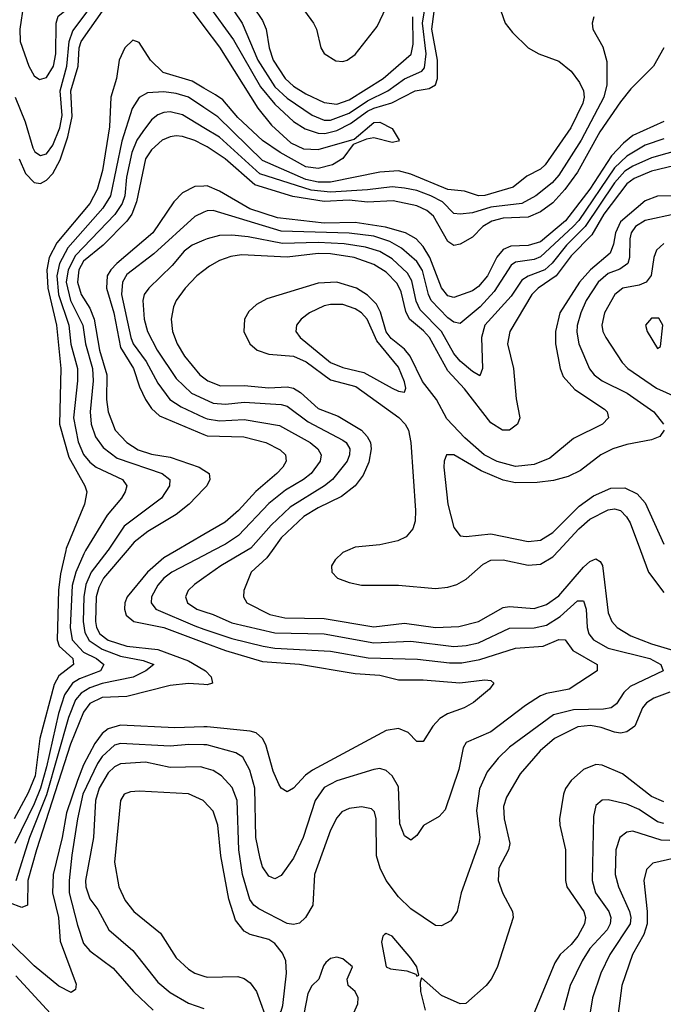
# Model space of a CAD drawing. Header units: inches. Extents: x 990535 to 1117859, y 769386 to 892122.
# Tile 347 of 656: x 1069403 to 1071488, y 798529 to 801721. Entities that reach past the tile are written whole.
import ezdxf

# ---------------------------------------------------------------- set-up
doc = ezdxf.new("R2010")
doc.units = ezdxf.units.IN
doc.header["$MEASUREMENT"] = 0
for name, color, linetype in [('B0769', 7, 'Continuous'), ('B0779', 7, 'Continuous'), ('B0860', 7, 'Continuous'), ('B0870', 7, 'Continuous')]:
    doc.layers.add(name, color=color, linetype=linetype)

msp = doc.modelspace()

# ---------------------------------------------------------------- linework, layer by layer
at = {"layer": 'B0769', "color": 5}
for points, elevation in [([(1069552.7, 800000), (1069535.4, 799924.6), (1069529, 799871), (1069524.3, 799710), (1069530.7, 799690), (1069574.7, 799650), (1069577.7, 799630), (1069530, 799594.1), (1069514.9, 799565.1), (1069468.3, 799390), (1069453.5, 799270), (1069430, 799214.9), (1069384.5, 799130)], 2520), ([(1069616.5, 800000), (1069610.3, 799989.7), (1069585, 799930), (1069573.4, 799886.6), (1069566.4, 799750), (1069573.4, 799710), (1069610, 799670.8), (1069651.7, 799650), (1069675.3, 799630), (1069673.8, 799626.2), (1069665.2, 799610), (1069596.4, 799583.6), (1069574.4, 799570), (1069547.7, 799532.3), (1069528.1, 799471.9), (1069490, 799299.1), (1069470, 799229.9), (1069450, 799179), (1069387.6, 799050)], 2540), ([(1069689, 800000), (1069634.1, 799930), (1069617.6, 799890), (1069610.8, 799850), (1069608.4, 799770), (1069613.7, 799733.7), (1069627.8, 799707.8), (1069670, 799680.4), (1069730, 799657.8), (1069803, 799643), (1069838, 799630), (1069812, 799610), (1069770.4, 799589.6), (1069670, 799568.9), (1069630, 799554.7), (1069602.1, 799537.9), (1069583.8, 799516.2), (1069561.2, 799458.8), (1069490, 799207.6), (1069435, 799070), (1069390, 798929.5)], 2560), ([(1069751, 800000), (1069674.7, 799910), (1069659.6, 799880.4), (1069650.6, 799850), (1069648.3, 799770), (1069652, 799750), (1069662.1, 799730), (1069689.1, 799709.1), (1069750, 799690), (1069850, 799679.1), (1069950, 799642.8), (1070000, 799613)], 2580), ([(1069911.2, 800000), (1069870, 799975.9), (1069816.8, 799930), (1069751.2, 799850), (1069743.4, 799830), (1069742.1, 799810), (1069748.1, 799790), (1069772.3, 799770), (1069869.9, 799750.1), (1070000, 799702.1)], 2620), ([(1070000, 799984.2), (1069896.4, 799930), (1069870.1, 799910), (1069850, 799887.9), (1069829.7, 799850), (1069828.6, 799830), (1069844.4, 799810), (1069970, 799755.5), (1070000, 799745.2)], 2640), ([(1070000, 799911.5), (1069969.4, 799890), (1069948.8, 799870), (1069940.5, 799850), (1069946.6, 799830), (1069976.9, 799810), (1070000, 799802.4)], 2660), ([(1070000, 799565.6), (1069950, 799568.4), (1069890, 799561.9), (1069750, 799526.2), (1069670, 799523), (1069630, 799503.9), (1069610, 799475.8), (1069567.7, 799372.4), (1069457.2, 799030), (1069428.8, 798930), (1069428, 798850), (1069410, 798842.5), (1069370, 798857.8)], 2580), ([(1070000, 799427.8), (1069905.5, 799425.5), (1069730, 799433.4), (1069690, 799421.8), (1069670, 799406.4), (1069646, 799374), (1069610, 799304.9), (1069590, 799254), (1069554.5, 799150), (1069540.4, 799070), (1069511.1, 798950), (1069509.3, 798890), (1069528.7, 798810), (1069533.7, 798733.7), (1069586, 798594), (1069583.4, 798576.6), (1069570, 798566.9), (1069530, 798587.9), (1069450, 798653), (1069370, 798732.1)], 2620), ([(1070000, 799370.2), (1069951.4, 799371.4), (1069890, 799365.7), (1069730, 799374.7), (1069710, 799368.4), (1069670, 799331.8), (1069655.2, 799310), (1069607.5, 799210), (1069589.8, 799130), (1069572, 799012), (1069562.7, 798930), (1069563.7, 798890), (1069590, 798784.9), (1069610, 798725.7), (1069630, 798701.9), (1069706.2, 798646.2), (1069771.2, 798570), (1069835.7, 798510)], 2640), ([(1070000, 799295.9), (1069990, 799298.8), (1069890, 799296.4), (1069810, 799314.1), (1069730, 799308.1), (1069710, 799298.7), (1069690, 799279.5), (1069660.6, 799230), (1069648.1, 799190), (1069641.6, 799070), (1069616.1, 798930), (1069617.1, 798910), (1069630, 798870.2), (1069656.1, 798836.1), (1069691.4, 798770), (1069770, 798703.2), (1069850, 798600.4), (1069890, 798567.2), (1069950, 798532.4), (1070000, 798514.9)], 2660), ([(1070000, 799187.4), (1069997.7, 799190), (1069950, 799211.3), (1069790, 799220.2), (1069762.1, 799217.9), (1069741.3, 799210), (1069729.2, 799190), (1069710.6, 798990), (1069724.5, 798910), (1069744.8, 798864.8), (1069772.4, 798830), (1069859, 798759), (1069910, 798679.7), (1069950, 798642.3), (1069970.3, 798630), (1070000, 798620)], 2680), ([(1069539.2, 798459.2), (1069390, 798621.1)], 2640)]:
    msp.add_lwpolyline(points, dxfattribs=dict(at, elevation=elevation))
at = {"layer": 'B0779', "color": 5}
for points, elevation in [([(1070030.1, 800000), (1070000, 799984.2)], 2640), ([(1070139.1, 800000), (1070054.6, 799950), (1070000, 799911.5)], 2660), ([(1070220.9, 800000), (1070204, 799976), (1070153.4, 799930), (1070129.1, 799870), (1070127.9, 799850), (1070138.5, 799830), (1070212.9, 799792.9), (1070262, 799782), (1070390, 799779.6), (1070550, 799753), (1070650, 799764.2), (1070750, 799750.9), (1070826, 799754), (1070890, 799770.1), (1070970, 799815.3), (1070990, 799818.4), (1071070, 799812.4), (1071110, 799824.4), (1071150, 799852.7), (1071230, 799946.1), (1071250, 799963.8), (1071270, 799973.2), (1071284.2, 799964.2), (1071291.4, 799951.4), (1071310, 799797.6), (1071321.2, 799770), (1071338.8, 799750), (1071383.3, 799723.3), (1071450, 799697.3), (1071530, 799674.1)], 2680), ([(1070465.5, 800000), (1070450, 799993), (1070425.4, 799970), (1070413.4, 799950), (1070413.8, 799930), (1070433.1, 799910), (1070470, 799895.8), (1070510, 799887.7), (1070630, 799887.4), (1070750, 799876.5), (1070790, 799880.7), (1070819.3, 799890), (1070850, 799907.1), (1070904.3, 799955.7), (1070930, 799968.8), (1070970, 799969.7), (1071050, 799952.3), (1071090, 799955.6), (1071130, 799979), (1071149.5, 800000)], 2720), ([(1071414.8, 800000), (1071440.8, 799930), (1071490, 799864.2)], 2720), ([(1070000, 799802.4), (1070030, 799792.5), (1070090, 799765.1), (1070230, 799733.1), (1070390, 799730.3), (1070550, 799700.6), (1070670, 799706.2), (1070810, 799689), (1070850, 799691.5), (1070890, 799700.6), (1070990, 799748), (1071070, 799749.2), (1071110, 799757.6), (1071154.1, 799785.9), (1071210, 799837.1), (1071230, 799837.1), (1071238.8, 799810), (1071241.2, 799750), (1071247.2, 799730), (1071262.1, 799710), (1071310, 799683.9), (1071444.7, 799650), (1071480.6, 799630), (1071487.9, 799610), (1071381.3, 799558.8), (1071360.7, 799539.3), (1071337.2, 799502.8), (1071319.6, 799490), (1071294.7, 799485.3), (1071196.9, 799483.2), (1071132.7, 799467.3), (1070990, 799362.3), (1070953.1, 799326.9), (1070917.9, 799282.1), (1070892.8, 799227.2), (1070882.8, 799157.2), (1070893.5, 799070), (1070891, 799050), (1070833.2, 798890), (1070820.3, 798830), (1070800.4, 798799.6), (1070770, 798782.7), (1070750, 798784.7), (1070670, 798837.9), (1070630, 798877), (1070590.6, 798930.6), (1070570.8, 798970), (1070558.9, 799010), (1070558.3, 799130), (1070552.9, 799152.9), (1070542.9, 799162.9), (1070510, 799169.3), (1070470, 799164), (1070447, 799153), (1070430, 799133.8), (1070410, 799093.5), (1070358.6, 798950), (1070352.6, 798850), (1070328.7, 798810), (1070310, 798792), (1070290, 798787), (1070270, 798790.4), (1070178, 798838), (1070161.6, 798850), (1070148.5, 798868.5), (1070124.9, 798950), (1070112.5, 799030), (1070108, 799190), (1070091.7, 799231.7), (1070056.8, 799270), (1070030, 799286.9), (1070000, 799295.9)], 2660), ([(1070000, 799745.2), (1070090, 799714.4), (1070191.3, 799690), (1070230, 799683.7), (1070410, 799673.2), (1070531.9, 799651.9), (1070691.9, 799648.1), (1070795.8, 799635.8), (1070836.1, 799636.1), (1070893.5, 799646.5), (1071010, 799683.4), (1071099.6, 799690), (1071150, 799711.4), (1071170, 799710.1), (1071195.7, 799675.7), (1071274, 799630), (1071273.8, 799610), (1071183.6, 799550), (1071110, 799536.6), (1071090, 799528.3), (1071042.2, 799497.8), (1070930, 799412.1), (1070850, 799377.2), (1070839.4, 799360.6), (1070825.5, 799290), (1070781.1, 799158.9), (1070762.6, 799137.5), (1070711.1, 799108.9), (1070690, 799075.6), (1070670, 799060.5), (1070650, 799074.7), (1070634.2, 799114.2), (1070630, 799233.7), (1070610, 799269), (1070590, 799287), (1070570, 799293.7), (1070550, 799289.8), (1070430, 799253.4), (1070390, 799232), (1070359.9, 799190), (1070321, 799070), (1070290, 799002.9), (1070250, 798946.9), (1070230, 798935.8), (1070210, 798944), (1070190, 798974.7), (1070181.9, 799001.9), (1070168, 799070), (1070164.9, 799230), (1070148.3, 799288.3), (1070126.1, 799330), (1070103.6, 799343.6), (1070009.3, 799370), (1070000, 799370.2)], 2640), ([(1070000, 799702.1), (1070070, 799676.3), (1070190, 799639.9), (1070310, 799632), (1070490, 799601.3), (1070570, 799595.9), (1070630, 799581), (1070710, 799580.5), (1070828.8, 799571.2), (1070910, 799580.5), (1070930, 799578.3), (1070939.5, 799570), (1070925.5, 799550), (1070873, 799507), (1070843.2, 799490), (1070789, 799471), (1070764.8, 799455.2), (1070741.4, 799430), (1070710, 799381.1), (1070690, 799380.4), (1070661.3, 799410), (1070630, 799423.4), (1070590, 799416.3), (1070351.9, 799288.1), (1070328.6, 799271.4), (1070290, 799229.8), (1070270, 799218), (1070250, 799229.7), (1070242.4, 799242.4), (1070224.3, 799284.3), (1070200.5, 799370), (1070190, 799390.5), (1070168.6, 799408.6), (1070150, 799414.1), (1070010, 799428), (1070000, 799427.8)], 2620), ([(1070000, 799613), (1070005.1, 799610), (1070023.3, 799590), (1070027.2, 799570), (1070010, 799565), (1070000, 799565.6)], 2580), ([(1071510, 799540.6), (1071458.2, 799521.8), (1071433.6, 799506.4), (1071420.5, 799490), (1071396.6, 799430), (1071370, 799411.9), (1071350, 799408.2), (1071330, 799411), (1071286.6, 799426.6), (1071252.8, 799432.8), (1071211.7, 799428.3), (1071136, 799390), (1071088.9, 799350), (1071024.1, 799275.9), (1070980.1, 799199.9), (1070970.6, 799170), (1070972.6, 799130), (1070991.5, 799050), (1070987.1, 799030), (1070955.3, 798970), (1070953.3, 798930), (1070968.1, 798888.1), (1070999.8, 798830), (1071002, 798810), (1070950, 798648), (1070930.9, 798610), (1070914, 798590), (1070848.2, 798531.8), (1070830, 798529.8), (1070770, 798557.1), (1070705.2, 798614.8), (1070700.7, 798599.3), (1070701.4, 798570), (1070716.4, 798510)], 2680), ([(1071490, 799185.4), (1071450, 799202.6), (1071356.2, 799276.2), (1071290, 799304), (1071270, 799305.9), (1071230, 799289.9), (1071190, 799253.9), (1071171.3, 799228.7), (1071164.5, 799210), (1071152.5, 799130), (1071152.8, 799110), (1071171.9, 799030), (1071171.9, 798930), (1071176.1, 798910), (1071230.5, 798830), (1071236.5, 798810), (1071233.3, 798790), (1071212, 798750), (1071190, 798722.3), (1071154.6, 798690), (1071136.9, 798663.1), (1071066.4, 798493.6)], 2720), ([(1070000, 798620), (1070010, 798616.6), (1070110, 798618.9), (1070130, 798612.2), (1070150, 798598.5), (1070170.1, 798570), (1070210, 798460.4), (1070230, 798473), (1070250, 798506.4), (1070255.4, 798524.6), (1070267.6, 798630), (1070265.2, 798670), (1070254.9, 798694.9), (1070230, 798725.5), (1070210, 798739.1), (1070150, 798755.2), (1070130, 798765.6), (1070101.8, 798801.8), (1070080.5, 798870), (1070054.3, 799010), (1070044.4, 799110), (1070030, 799154.4), (1070000, 799187.4)], 2680), ([(1071490, 799115.3), (1071470, 799120.6), (1071410, 799160.8), (1071370, 799177.5), (1071310, 799191.2), (1071290, 799190.6), (1071270, 799173.3), (1071261.9, 799138.1), (1071257.7, 798930), (1071268.5, 798890), (1071312.3, 798830), (1071318.2, 798810), (1071316.7, 798790), (1071306.9, 798770), (1071250.5, 798710), (1071225.4, 798670), (1071187, 798590), (1071165.5, 798510)], 2740), ([(1071510, 799060.1), (1071481.5, 799061.4), (1071390, 799089.9), (1071370, 799087), (1071347.8, 799070), (1071334.6, 799030), (1071331.9, 798950), (1071343, 798910), (1071378.6, 798830), (1071382.8, 798810), (1071380.6, 798790), (1071315.3, 798690), (1071285.6, 798630), (1071258.8, 798550), (1071249.2, 798490)], 2760), ([(1071550, 799007.9), (1071454, 798986), (1071434, 798966), (1071425.4, 798930), (1071436.5, 798830), (1071436, 798790), (1071424.8, 798755.2), (1071388.2, 798690), (1071354.4, 798590), (1071340.7, 798490)], 2780), ([(1070462.9, 798450), (1070498.2, 798530), (1070499.7, 798550), (1070490.4, 798570.4), (1070466.9, 798590), (1070464, 798610), (1070480.9, 798650), (1070450, 798676.2), (1070430, 798682), (1070410, 798677), (1070395.2, 798664.8), (1070386.9, 798653.1), (1070372.6, 798610), (1070350, 798588.2), (1070336.3, 798563.7), (1070323.6, 798496.4)], 2680)]:
    msp.add_lwpolyline(points, dxfattribs=dict(at, elevation=elevation))
at = {"layer": 'B0779', "color": 5, "elevation": 2680}
msp.add_lwpolyline([(1070590, 798758.4), (1070584.6, 798755.4), (1070579.1, 798750), (1070575.8, 798730), (1070590.4, 798650), (1070604, 798644), (1070657.1, 798637.1), (1070686.7, 798626.7), (1070690, 798620.5), (1070696.6, 798623.4), (1070689.7, 798650), (1070670, 798678.5), (1070610, 798749.5)], close=True, dxfattribs=at)
at = {"layer": 'B0860', "color": 5}
for points, elevation in [([(1069357.1, 801950), (1069415.5, 801770), (1069403.4, 801690), (1069404.2, 801650), (1069432.7, 801570), (1069450, 801538.5), (1069466.6, 801526.6), (1069490, 801533.8), (1069512.8, 801570), (1069519.8, 801610), (1069521.2, 801710), (1069527.3, 801732.7), (1069590, 801781.6), (1069700.5, 801899.5), (1069770, 801955.6), (1069790, 801966.3), (1069810, 801963.9), (1069848, 801948), (1069870, 801948.9), (1070000, 802009.9)], 2560), ([(1069388.4, 801470), (1069420.2, 801390), (1069445.1, 801305.1), (1069452.1, 801292.1), (1069470, 801280.6), (1069490, 801286.4), (1069510, 801314.5), (1069532.6, 801370), (1069540.1, 801410), (1069533.6, 801490), (1069555.6, 801570), (1069563.1, 801650), (1069574.8, 801685.2), (1069703.5, 801856.5), (1069730, 801877.2), (1069790, 801911), (1069873.6, 801906.3), (1069970, 801932.7), (1069985.9, 801925.9), (1069989.1, 801909.1), (1069979.8, 801850), (1069988.6, 801810), (1070000, 801790.6)], 2540), ([(1069401, 801270), (1069422, 801222), (1069450, 801192.6), (1069470, 801189.4), (1069490, 801200.1), (1069510, 801222.6), (1069533.6, 801266.4), (1069558.8, 801341.2), (1069573, 801407), (1069569.1, 801490), (1069592.4, 801570), (1069595.5, 801630), (1069601.7, 801650), (1069727.1, 801830), (1069758.4, 801850), (1069810, 801869.3), (1069850, 801865.2), (1069906.5, 801846.5), (1069939.5, 801779.5), (1070000, 801698.8)], 2520), ([(1070000, 801499.2), (1069961.3, 801521.3), (1069868.1, 801550), (1069826.8, 801590), (1069790, 801647.2), (1069770, 801655), (1069743.5, 801630), (1069725.2, 801590), (1069716.3, 801530), (1069698.3, 801470), (1069693.7, 801373.7), (1069671.4, 801231.4), (1069654.3, 801170), (1069630, 801125.1), (1069522.8, 800997.2), (1069498.7, 800950), (1069490.4, 800910), (1069493.7, 800850), (1069521.8, 800730), (1069536.3, 800590), (1069532.3, 800410), (1069562.2, 800302.2), (1069613.6, 800210), (1069620.5, 800190), (1069613.3, 800150), (1069554, 800006), (1069552.7, 800000)], 2520), ([(1070000, 801435.8), (1069950, 801469.4), (1069910, 801481.4), (1069870, 801486.7), (1069816.6, 801483.4), (1069790, 801468.1), (1069767.6, 801432.4), (1069733.5, 801326.5), (1069696.7, 801150), (1069672.1, 801110), (1069559, 800981), (1069531.7, 800930), (1069522.7, 800890), (1069528.5, 800830), (1069562.4, 800730), (1069568.5, 800668.5), (1069590.6, 800590), (1069590.3, 800550), (1069577.1, 800430), (1069591.9, 800351.9), (1069610, 800310.7), (1069630, 800286.3), (1069650.7, 800270), (1069736, 800230), (1069750.1, 800210), (1069745.1, 800190), (1069733.1, 800170), (1069686, 800114.1), (1069616.5, 800000)], 2540), ([(1070000, 801370.2), (1069930, 801412.4), (1069890, 801421.9), (1069870, 801420.4), (1069850, 801412.6), (1069830, 801396.1), (1069801.4, 801358.6), (1069782.6, 801330), (1069766.4, 801290), (1069749.4, 801210), (1069743.5, 801150), (1069735.1, 801124.9), (1069711.1, 801088.9), (1069583.8, 800956.2), (1069559.9, 800910), (1069554, 800870), (1069568, 800810), (1069608, 800730), (1069615.9, 800670), (1069639, 800590), (1069641, 800550), (1069631.2, 800450), (1069634.8, 800410), (1069648.2, 800368.2), (1069673.5, 800333.5), (1069718.9, 800298.9), (1069864.2, 800250), (1069889.4, 800230), (1069888.7, 800210), (1069862.6, 800170), (1069741.2, 800078.8), (1069690, 800001.3), (1069689, 800000)], 2560), ([(1070000, 801314), (1069970, 801328.7), (1069930, 801342.2), (1069910, 801344.2), (1069890, 801341.5), (1069864.7, 801330), (1069830, 801299.4), (1069810.3, 801269.7), (1069781.6, 801130), (1069766.4, 801090), (1069750, 801067.4), (1069673.3, 800990), (1069610, 800937.9), (1069594.8, 800910), (1069590.7, 800870), (1069602.2, 800830), (1069630, 800785.2), (1069644.6, 800750), (1069661.9, 800650), (1069685.7, 800570), (1069684.3, 800490), (1069689.5, 800450), (1069712.1, 800390), (1069750, 800350.5), (1069786.4, 800326.4), (1069830, 800311.9), (1069890, 800302.1), (1069983.9, 800270), (1070000, 800260.3)], 2580), ([(1070000, 801181.5), (1069970, 801180.6), (1069930, 801159.9), (1069902.8, 801130), (1069834.1, 801030), (1069717.3, 800930), (1069697.9, 800910), (1069686.4, 800890), (1069683.8, 800850), (1069707.4, 800770), (1069730, 800657.6), (1069772.1, 800590), (1069790.7, 800530.7), (1069810.1, 800490), (1069830, 800460.1), (1069856, 800436.1), (1070000, 800376.1)], 2620), ([(1070000, 801096.7), (1069970, 801082.3), (1069837.8, 800962.2), (1069750, 800894.8), (1069736.1, 800870), (1069733, 800830), (1069762.5, 800690), (1069771, 800670), (1069812.6, 800612.6), (1069850, 800542.5), (1069889.8, 800489.8), (1069925.6, 800465.6), (1070000, 800431.1)], 2640), ([(1070000, 801006.5), (1069961.3, 800990), (1069936.1, 800970), (1069896.5, 800923.5), (1069821.3, 800850), (1069806.7, 800830), (1069801.5, 800810), (1069806.6, 800750), (1069816.7, 800710), (1069848.8, 800650), (1069910, 800557.1), (1069959.6, 800510), (1070000, 800491.2)], 2660), ([(1070000, 800908.2), (1069977, 800890), (1069938.6, 800850), (1069910.1, 800810), (1069900.9, 800790), (1069894.1, 800750), (1069898.5, 800710), (1069913.3, 800670), (1069936.9, 800630), (1069986.6, 800570), (1070000, 800559.6)], 2680), ([(1070000, 800200.4), (1069952.5, 800150), (1069910, 800117.2), (1069818.6, 800061.4), (1069773.5, 800026.5), (1069751, 800000)], 2580), ([(1070000, 800051.9), (1069911.2, 800000)], 2620)]:
    msp.add_lwpolyline(points, dxfattribs=dict(at, elevation=elevation))
at = {"layer": 'B0870', "color": 5}
for points, elevation in [([(1070012.1, 801770), (1070095.3, 801655.3), (1070183.4, 801503.4), (1070230, 801446.5), (1070290, 801391), (1070327.4, 801367.4), (1070370, 801352.5), (1070391.9, 801351.9), (1070430, 801361.5), (1070475.3, 801384.7), (1070530, 801424.7), (1070550, 801434.2), (1070608.6, 801451.4), (1070684.8, 801490), (1070730, 801497.8), (1070750.6, 801509.4), (1070756.4, 801530), (1070756.8, 801590), (1070738.2, 801690), (1070751.8, 801790)], 2540), ([(1070096.5, 801750), (1070124, 801710), (1070175, 801590), (1070230, 801503.4), (1070270, 801466.3), (1070351, 801411), (1070390, 801395.2), (1070410, 801394.7), (1070470, 801417.6), (1070530, 801457.6), (1070596.2, 801490), (1070650, 801528.7), (1070706.2, 801553.8), (1070714.9, 801565.1), (1070719.6, 801610), (1070708.6, 801710), (1070724.4, 801810)], 2560), ([(1070161, 801761), (1070190, 801718.1), (1070202, 801690), (1070211.6, 801630), (1070223.7, 801590), (1070262.6, 801530), (1070290, 801504.9), (1070330, 801480.6), (1070390, 801452.5), (1070430, 801446.9), (1070470, 801461.3), (1070581.1, 801530), (1070671, 801609), (1070678.1, 801641.9), (1070676.6, 801730)], 2580), ([(1070326.1, 801750), (1070354.4, 801710), (1070364.1, 801690), (1070379.1, 801630), (1070390, 801611.4), (1070427.6, 801587.6), (1070450, 801585.8), (1070464.2, 801590), (1070490, 801607.5), (1070561.2, 801698.8), (1070590, 801760.6)], 2620), ([(1070961.6, 801750), (1070975.5, 801710), (1070999.3, 801679.3), (1071050.4, 801630), (1071084.9, 801610), (1071150, 801586.7), (1071190, 801553.6), (1071217.2, 801517.2), (1071230, 801490.2), (1071231.9, 801470), (1071227.7, 801450), (1071188.9, 801370), (1071105.6, 801250), (1071090, 801236.4), (1071046, 801214), (1071002, 801178), (1070910, 801151.2), (1070890, 801150.2), (1070844.6, 801164.6), (1070790, 801170.8), (1070670, 801220), (1070630, 801230.8), (1070570, 801226.7), (1070410, 801194.1), (1070370, 801194.6), (1070330, 801202.4), (1070190, 801264.2), (1070045.4, 801405.4), (1070000, 801435.8)], 2540), ([(1071263.1, 801730), (1071257.6, 801710), (1071260.3, 801690), (1071292.5, 801632.5), (1071305.4, 801585.4), (1071305.5, 801510), (1071295.9, 801470), (1071222.3, 801330), (1071150, 801216.9), (1071128.2, 801191.8), (1071075.8, 801150), (1071030, 801125.2), (1070930, 801112.9), (1070870, 801094.8), (1070830.4, 801090.4), (1070810, 801092.6), (1070772.5, 801130), (1070734.9, 801150), (1070690, 801166.6), (1070650, 801175.2), (1070610, 801179), (1070530, 801169.1), (1070410, 801162.1), (1070347.7, 801167.7), (1070180.9, 801220.9), (1070050, 801340.1), (1070000, 801370.2)], 2560), ([(1070000, 801698.8), (1070050, 801632.1), (1070174.5, 801434.5), (1070218.6, 801378.6), (1070281.2, 801321.2), (1070322, 801302), (1070370, 801300.1), (1070486.6, 801333.4), (1070550, 801388), (1070570, 801388.9), (1070610, 801368.2), (1070632.4, 801330), (1070630, 801326.6), (1070610, 801322.6), (1070550, 801338.3), (1070526.9, 801333.1), (1070483.4, 801316.6), (1070450, 801271), (1070417, 801250), (1070370, 801238.1), (1070330, 801243.3), (1070247.1, 801290), (1070190, 801329.2), (1070110, 801403.8), (1070061.1, 801461.2), (1070037.6, 801477.6), (1070000, 801499.2)], 2520), ([(1071490.2, 801629.8), (1071456.3, 801570), (1071383.4, 801496.6), (1071350, 801454.2), (1071283.2, 801356.8), (1071210, 801226.9), (1071169.8, 801170), (1071130, 801127.1), (1071090, 801098.1), (1071050, 801080.4), (1070970, 801077.3), (1070932.3, 801067.7), (1070903.7, 801050), (1070870, 801016.2), (1070830, 800993.6), (1070810, 800988.8), (1070790, 801002.1), (1070743.8, 801083.8), (1070722, 801102), (1070690, 801117.8), (1070613.3, 801133.3), (1070530.2, 801129.8), (1070470, 801135.5), (1070390, 801130.9), (1070287.5, 801147.5), (1070165, 801185), (1070068.7, 801270), (1070010, 801309), (1070000, 801314)], 2580), ([(1071490, 801390.3), (1071390, 801345), (1071359.1, 801320.9), (1071320.6, 801279.4), (1071250, 801170.9), (1071171.7, 801068.3), (1071090, 801000.2), (1071050, 800989.2), (1070993.9, 800986.1), (1070970, 800975.4), (1070948.6, 800951.4), (1070919.1, 800890), (1070890, 800855.9), (1070870, 800841.5), (1070810, 800820.1), (1070790, 800826), (1070770, 800851.3), (1070731.5, 800950), (1070710, 800985.4), (1070687.7, 801010), (1070653.4, 801030), (1070588.2, 801048.2), (1070490, 801063.5), (1070390, 801061.6), (1070238, 801078), (1070148.2, 801108.2), (1070050, 801165.4), (1070010, 801181.8), (1070000, 801181.5)], 2620), ([(1071490, 801334.7), (1071430, 801313.8), (1071370, 801278.2), (1071330, 801240.4), (1071214.4, 801070), (1071195.9, 801050), (1071090, 800952), (1071070, 800943.6), (1071010, 800934.4), (1070995.4, 800924.6), (1070940.3, 800839.7), (1070895.1, 800790), (1070830, 800736.1), (1070810, 800740.3), (1070790, 800754.3), (1070736.5, 800810), (1070727.2, 800830), (1070708.1, 800908.1), (1070690, 800937.2), (1070639.8, 800979.8), (1070602.1, 801002.1), (1070550, 801018.8), (1070470, 801029.2), (1070250, 801034.9), (1070030, 801102.2), (1070010, 801101.5), (1070000, 801096.7)], 2640), ([(1071550, 801300.9), (1071450, 801273.3), (1071390, 801246.5), (1071364, 801230), (1071330, 801192.4), (1071235.7, 801050), (1071174.7, 800990), (1071128.5, 800931.5), (1071104.4, 800910), (1071050.5, 800889.5), (1071030, 800876), (1070995.8, 800824.2), (1070910.5, 800730), (1070899, 800690), (1070902.2, 800590), (1070893.5, 800566.5), (1070870, 800579.9), (1070830, 800613.3), (1070810, 800638.7), (1070769.9, 800710), (1070700.5, 800780.5), (1070687.8, 800807.8), (1070673.9, 800873.9), (1070659.4, 800899.3), (1070610, 800945.6), (1070570, 800969.7), (1070523.6, 800983.7), (1070454.7, 800994.7), (1070370, 800998.7), (1070254.8, 800994.8), (1070142.9, 801017.1), (1070090, 801022.6), (1070050, 801020.9), (1070010, 801010.8), (1070000, 801006.5)], 2660), ([(1071550, 801253.2), (1071450, 801229.3), (1071394.3, 801205.7), (1071370, 801188.2), (1071295.5, 801090), (1071256.3, 801023.7), (1071190, 800955.4), (1071140.8, 800890), (1071083.1, 800850), (1071062.8, 800830), (1070991.4, 800710), (1070984, 800670), (1071003.4, 800590), (1071011.4, 800491.4), (1071023.6, 800430), (1071016.1, 800410), (1070990, 800389.9), (1070967.5, 800390), (1070930, 800413.7), (1070843.7, 800523.7), (1070790, 800582.3), (1070730.4, 800690.4), (1070711.9, 800711.9), (1070665.9, 800750), (1070654.4, 800774.4), (1070638.8, 800838.8), (1070625.6, 800865.6), (1070590, 800902.7), (1070550, 800927.6), (1070487.2, 800950), (1070410, 800962), (1070370, 800962.4), (1070270, 800951.1), (1070121.7, 800958.3), (1070086.7, 800953.3), (1070050, 800940.6), (1070017.7, 800922.3), (1070000, 800908.2)], 2680), ([(1071570, 801150.2), (1071470, 801148.2), (1071430, 801133.3), (1071350, 801065.5), (1071333.3, 801030), (1071327.2, 800992.8), (1071316.6, 800963.4), (1071252.5, 800910), (1071216.6, 800870), (1071152.8, 800770), (1071138.9, 800710), (1071139.5, 800670), (1071153.9, 800590), (1071163.6, 800563.6), (1071202, 800522), (1071298.1, 800458.1), (1071307, 800450), (1071311.2, 800430), (1071291.2, 800410), (1071197.2, 800362.8), (1071120.5, 800299.5), (1071070, 800278.3), (1071010, 800272.1), (1070950, 800288.2), (1070908, 800310), (1070845, 800365), (1070787.3, 800427.3), (1070753.4, 800490), (1070707.8, 800547.8), (1070668, 800630), (1070650, 800652.3), (1070606.8, 800686.8), (1070590, 800708.5), (1070572.5, 800772.5), (1070558.9, 800798.9), (1070530, 800828.2), (1070494.3, 800850), (1070430, 800869.9), (1070370, 800866.7), (1070204.2, 800815.8), (1070170, 800797.7), (1070145.4, 800774.6), (1070131, 800750), (1070129.4, 800710), (1070148.7, 800670), (1070172, 800650), (1070210, 800636.2), (1070290, 800630.3), (1070331.6, 800611.6), (1070410, 800553.4), (1070491.7, 800531.7), (1070631.5, 800431.5), (1070651.8, 800410), (1070663, 800390), (1070670.1, 800350.1), (1070685.9, 800130), (1070684.8, 800095.2), (1070677, 800070), (1070655.7, 800044.3), (1070628.6, 800031.4), (1070570, 800017.9), (1070490, 800011), (1070465.5, 800000)], 2720), ([(1071530, 801091.9), (1071430, 801070.3), (1071398.3, 801050), (1071384.5, 801030), (1071379.5, 801010), (1071378.5, 800950), (1071374, 800930), (1071348, 800912), (1071310, 800897.8), (1071277.1, 800870), (1071238.6, 800810), (1071220.7, 800770), (1071209.3, 800729.3), (1071208.1, 800708.1), (1071214.7, 800670), (1071249.4, 800589.4), (1071264.8, 800570), (1071290.3, 800550.3), (1071370.8, 800510), (1071457.9, 800450), (1071488.9, 800410)], 2740), ([(1071490, 800995.5), (1071466.4, 800973.6), (1071457.8, 800950), (1071449, 800891), (1071433.1, 800870), (1071410, 800860.7), (1071356.9, 800850), (1071331.4, 800830), (1071297.4, 800770), (1071289.2, 800730), (1071292.3, 800710), (1071301.9, 800690), (1071355.3, 800610), (1071373.9, 800590), (1071466.5, 800526.5), (1071570, 800480.2)], 2760), ([(1070000, 800559.6), (1070012.4, 800550), (1070053.6, 800533.6), (1070130, 800534.7), (1070210, 800527.2), (1070270, 800530.8), (1070290, 800525.8), (1070312.3, 800512.3), (1070370, 800460.7), (1070435, 800435), (1070510, 800390.1), (1070529.3, 800370), (1070539.2, 800350), (1070542, 800330), (1070533.8, 800286.2), (1070515.6, 800244.4), (1070490.1, 800209.9), (1070445.4, 800174.6), (1070370, 800138.3), (1070324.1, 800110), (1070250, 800041.5), (1070220.9, 800000)], 2680), ([(1070000, 800491.2), (1070030, 800477.3), (1070070, 800474.3), (1070130, 800481.3), (1070250, 800473.2), (1070270, 800467.9), (1070337.1, 800417.1), (1070450, 800358.2), (1070460.9, 800350), (1070472.5, 800330), (1070471.9, 800310), (1070463.7, 800290), (1070416.5, 800230), (1070390.6, 800209.4), (1070279, 800141), (1070217.5, 800082.5), (1070152.2, 800007.8), (1070139.1, 800000)], 2660), ([(1070000, 800431.1), (1070010, 800426.5), (1070050, 800420.3), (1070130, 800425.2), (1070244.8, 800404.8), (1070343.6, 800350), (1070368.5, 800330), (1070379.3, 800310), (1070376.4, 800290), (1070347.5, 800250), (1070322.5, 800230), (1070264.2, 800195.8), (1070210, 800152.8), (1070111.8, 800048.2), (1070070, 800020.9), (1070030.1, 800000)], 2640), ([(1071490.8, 800390), (1071477.5, 800370), (1071450, 800358.5), (1071370, 800344.1), (1071324.6, 800330), (1071286.2, 800310), (1071220.6, 800259.4), (1071179.7, 800240.3), (1071132.9, 800227.1), (1071079.2, 800220.8), (1071010, 800219.8), (1070970, 800228.3), (1070898.4, 800258.4), (1070810, 800310.5), (1070786, 800310), (1070778.4, 800290), (1070777.3, 800270), (1070790.6, 800150.6), (1070810, 800074.9), (1070830, 800047.8), (1070850, 800045), (1070930, 800054.3), (1071050, 800028.9), (1071090, 800033.2), (1071130, 800058.2), (1071216, 800144), (1071262.5, 800177.5), (1071318, 800202), (1071363.7, 800203.7), (1071403.5, 800183.5), (1071430, 800154.6), (1071490, 800020.2)], 2740), ([(1070000, 800376.1), (1070010, 800372), (1070128.8, 800368.8), (1070200.2, 800350), (1070246.5, 800326.5), (1070263.7, 800310), (1070266.4, 800290), (1070255.3, 800270), (1070236.3, 800250), (1070168.4, 800191.6), (1070112.1, 800130), (1070068.2, 800091.8), (1070000, 800051.9)], 2620), ([(1070000, 800260.3), (1070017, 800250), (1070018.7, 800230), (1070009, 800210), (1070000, 800200.4)], 2580), ([(1071149.5, 800000), (1071214.4, 800070), (1071250, 800102.1), (1071310, 800131.5), (1071330, 800135), (1071349.5, 800129.5), (1071369.6, 800109.6), (1071381.5, 800090), (1071414.8, 800000)], 2720)]:
    msp.add_lwpolyline(points, dxfattribs=dict(at, elevation=elevation))
for points, elevation in [([(1070410, 800797.8), (1070390, 800792.8), (1070341.8, 800770), (1070315.2, 800750), (1070299.3, 800730), (1070298, 800710), (1070312.2, 800690), (1070410, 800609.8), (1070450, 800593), (1070517.5, 800577.5), (1070610, 800526), (1070630, 800516.3), (1070650, 800513), (1070654.2, 800525.8), (1070650, 800547), (1070630, 800594.2), (1070560.1, 800680.1), (1070528.4, 800750), (1070510, 800770.7), (1070490, 800783.8), (1070450, 800797.6)], 2740), ([(1071473.4, 800753.4), (1071450, 800753.3), (1071430.4, 800730), (1071436.5, 800710), (1071470, 800654.8), (1071478.9, 800661.1), (1071486.9, 800730)], 2780)]:
    msp.add_lwpolyline(points, close=True, dxfattribs=dict(at, elevation=elevation))

doc.saveas('drawing.dxf')
